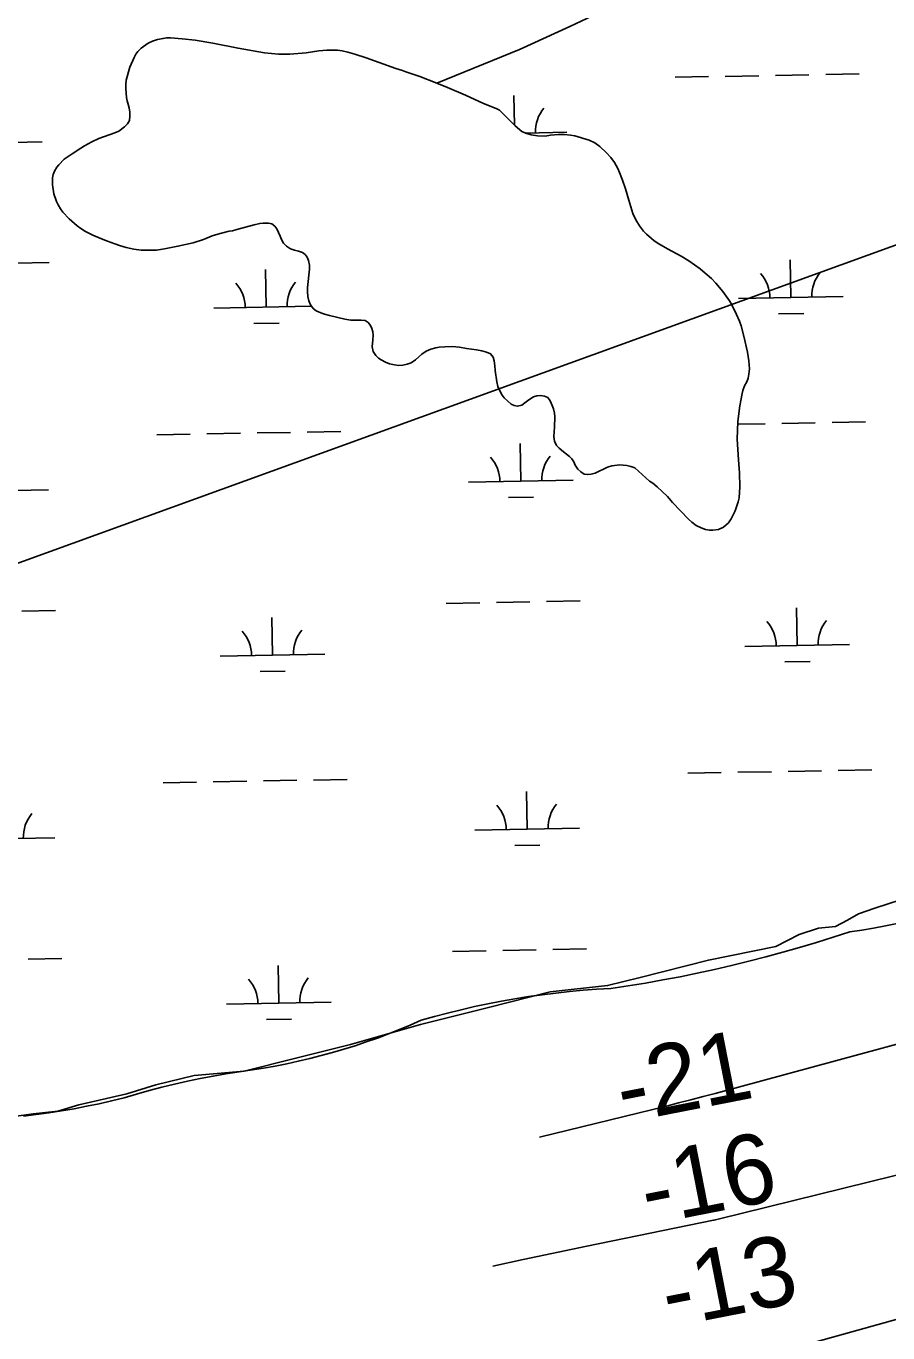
# Model space of a CAD drawing. Extents: x 3957609 to 3995875, y 234277 to 260273.
# Drawn here: x 3979998 to 3980822, y 250390 to 251639 of the extents above; entities that cross this region are included whole.
import ezdxf

# ---------------------------------------------------------------- set-up
doc = ezdxf.new("R2010")
doc.units = 0
for name, color, linetype in [('V-RIVR-EDGE', 7, 'Continuous'), ('V-RIVR-RANG', 7, 'Continuous'), ('V-TOPO-MINR', 7, 'Continuous'), ('V-TOPO-SHOR', 7, 'Continuous'), ('V-UTIL-LINE', 7, 'Continuous'), ('V-WETL-SWMP', 7, 'Continuous')]:
    doc.layers.add(name, color=color, linetype=linetype)

msp = doc.modelspace()

# ---------------------------------------------------------------- linework, layer by layer
at = {"layer": 'V-RIVR-EDGE'}
msp.add_lwpolyline([(3979986.278, 250596.573), (3980004.527, 250599.18), (3980027.99, 250601.787), (3980047.977, 250607.87), (3980094.034, 250618.298), (3980121.842, 250626.988), (3980158.34, 250635.678), (3980206.135, 250640.023), (3980255.669, 250652.189), (3980307.809, 250665.224), (3980374.722, 250684.342), (3980439.897, 250700.853), (3980498.989, 250715.626), (3980553.736, 250721.709), (3980585.02, 250729.53), (3980650.195, 250746.041), (3980714.501, 250759.076), (3980737.095, 250770.373), (3980755.344, 250776.456), (3980771.855, 250778.194), (3980783.152, 250784.277), (3980793.58, 250790.36), (3980809.222, 250795.574), (3980846.589, 250807.74)], dxfattribs=at)
at = {"layer": 'V-TOPO-MINR'}
for points in [[(3980715.148, 250370.53), (3982004.373, 250729.791), (3982201.796, 250783.911), (3982399.512, 250836.92), (3982597.668, 250888.262), (3982796.116, 250938.493), (3983188.249, 251035.993), (3983190.745, 251036.22), (3983195.337, 251035.071), (3983199.519, 251032.36), (3983204.055, 251031.401), (3983206.504, 251031.777), (3985831.234, 251739.871)], [(3980443.853, 250453.591), (3980472.925, 250459.843), (3980533.946, 250472.633), (3980654.977, 250497.505), (3980655.536, 250497.62), (3980659.436, 250498.479), (3981115.798, 250611.043), (3981344.523, 250667.502), (3981573.235, 250724.013)], [(3980488.64, 250576.65), (3980610.016, 250606.582), (3980621.696, 250609.505), (3980633.362, 250612.48), (3980645.008, 250615.535), (3980656.641, 250618.642), (3981024.156, 250718.156)]]:
    msp.add_lwpolyline(points, dxfattribs=at)
at = {"layer": 'V-TOPO-SHOR'}
for points in [[(3980390.498, 251584.33), (3980469.395, 251616.484), (3980517.679, 251638.596), (3980555.681, 251656.428)], [(3980390.498, 251584.33), (3980374.278, 251590.513), (3980360.679, 251595.017), (3980357.572, 251596.383), (3980351.344, 251598.296), (3980343.154, 251601.063), (3980322.855, 251608.636), (3980311.877, 251612.107), (3980305.481, 251613.859), (3980299.903, 251615.102), (3980295.469, 251615.831), (3980285.092, 251615.835), (3980277.67, 251615.13), (3980265.453, 251613.351), (3980249.784, 251611.958), (3980239.081, 251612.13), (3980225.759, 251613.168), (3980200.304, 251617.696), (3980176.171, 251622.368), (3980159.252, 251625.276), (3980146.761, 251626.796), (3980135.737, 251627.467), (3980131.786, 251627.531), (3980128.649, 251627.087), (3980123.197, 251626.022), (3980118.56, 251624.451), (3980114.247, 251622.542), (3980107.749, 251617.873), (3980104.564, 251614.465), (3980102.547, 251611.862), (3980100.851, 251608.925), (3980096.749, 251599.604), (3980093.419, 251587.14), (3980092.858, 251583.032), (3980092.958, 251579.077), (3980093.647, 251570.668), (3980094.255, 251567.529), (3980096.123, 251560.746), (3980096.878, 251556.617), (3980096.983, 251552.826), (3980096.587, 251548.716), (3980094.724, 251545.451), (3980091.877, 251542.699), (3980086.21, 251538.509), (3980082.561, 251536.755), (3980067.322, 251531.402), (3980060.516, 251528.217), (3980053.541, 251524.541), (3980050.043, 251522.129), (3980041.724, 251516.826), (3980034.062, 251511.516), (3980028.872, 251506.328), (3980027.021, 251503.889), (3980024.821, 251500.301), (3980023.617, 251497.026), (3980022.743, 251493.911), (3980022.964, 251487.157), (3980024.303, 251478.406), (3980026.822, 251471.117), (3980028.256, 251468.129), (3980030.501, 251464.305), (3980032.751, 251460.975), (3980038.744, 251454.62), (3980046.379, 251448.075), (3980050.122, 251445.38), (3980054.524, 251442.509), (3980061.382, 251438.939), (3980069.724, 251435.347), (3980075.452, 251433.112), (3980082.495, 251430.694), (3980086.915, 251428.975), (3980093.309, 251427.224), (3980100.692, 251425.459), (3980107.595, 251424.689), (3980117.969, 251424.521), (3980122.255, 251424.781), (3980129.851, 251425.975), (3980142.901, 251428.402), (3980157.284, 251431.791), (3980167.217, 251434.927), (3980175.669, 251438.249), (3980183.115, 251440.434), (3980191.717, 251442.765), (3980195.182, 251443.203), (3980199.317, 251444.288), (3980207.427, 251446.793), (3980215.863, 251448.964), (3980221.151, 251450.031), (3980224.45, 251450.471), (3980229.39, 251450.391), (3980232.673, 251449.681), (3980235.44, 251447.659), (3980237.373, 251444.993), (3980240.558, 251438.189), (3980241.819, 251434.71), (3980243.906, 251431.382), (3980246.659, 251428.373), (3980250.57, 251425.84), (3980254.173, 251424.629), (3980258.111, 251423.743), (3980262.041, 251422.36)], [(3980576.108, 251217.847), (3980579.872, 251216.471), (3980593.834, 251203.894), (3980596.93, 251201.866), (3980601.157, 251198.504), (3980606.025, 251193.98), (3980611.053, 251189.122), (3980615.903, 251183.445), (3980631.128, 251167.552), (3980634.376, 251164.699), (3980638.441, 251161.504), (3980643.178, 251159.123), (3980647.438, 251157.736), (3980651.215, 251157.017), (3980654.508, 251156.964), (3980659.951, 251157.535), (3980664.764, 251159.764), (3980669.282, 251164.136), (3980671.811, 251167.884), (3980675.725, 251175.562), (3980678.664, 251184.243), (3980679.549, 251188.018), (3980680.374, 251198.379), (3980679.766, 251211.73), (3980678.813, 251224.095), (3980677.652, 251244.043), (3980678.256, 251260.996), (3980680.14, 251275.789), (3980682.307, 251287.612), (3980683.18, 251290.561), (3980684.73, 251294.819), (3980686.936, 251298.737), (3980688.146, 251302.339), (3980688.867, 251306.282), (3980689.445, 251311.377), (3980688.742, 251318.965), (3980687.556, 251327.055), (3980684.183, 251342.591), (3980681.539, 251352.186), (3980679.803, 251356.824), (3980677.105, 251363.292), (3980672.479, 251372.424), (3980670.396, 251376.08), (3980663.955, 251385.242), (3980657.168, 251393.256), (3980653.117, 251397.44), (3980647.11, 251402.806), (3980642.398, 251406.671), (3980631.49, 251414.588), (3980624.15, 251418.987), (3980611.086, 251425.952), (3980602.765, 251430.698), (3980598.366, 251433.733), (3980595.601, 251435.918), (3980591.055, 251439.944), (3980588.138, 251442.955), (3980584.267, 251447.958), (3980580.903, 251453.779), (3980578.031, 251459.589), (3980573.958, 251472.499), (3980570.841, 251483.419), (3980568.01, 251491.701), (3980565.164, 251498.992), (3980563.411, 251502.646), (3980560.208, 251508.296), (3980556.826, 251513.128), (3980552.781, 251517.639), (3980546.459, 251523.835), (3980541.411, 251527.376), (3980536.017, 251529.931), (3980522.412, 251533.939), (3980518.142, 251534.666), (3980512.223, 251535.256), (3980506.951, 251535.176), (3980499.034, 251534.48), (3980494.082, 251533.739), (3980486.674, 251534.021), (3980480.596, 251534.945), (3980475.512, 251536.344), (3980471.589, 251538.054), (3980465.252, 251543.426), (3980458.449, 251550.452), (3980450.341, 251558.325), (3980447.24, 251560.021), (3980435.13, 251564.993), (3980417.964, 251572.681), (3980400.625, 251580.208), (3980390.498, 251584.33)], [(3980262.041, 251422.36), (3980264.646, 251420.507), (3980266.418, 251418.008), (3980267.849, 251414.856), (3980268.601, 251410.398), (3980268.538, 251406.445), (3980266.77, 251388.853), (3980266.711, 251385.064), (3980267.126, 251380.282), (3980268.048, 251376.149), (3980269.469, 251372.34), (3980272.216, 251369), (3980275.142, 251366.649), (3980279.394, 251364.766), (3980282.996, 251363.556), (3980287.916, 251362.159), (3980302.518, 251358.631), (3980308.105, 251357.881), (3980313.206, 251357.633), (3980317.986, 251357.885), (3980321.765, 251357.33), (3980324.702, 251355.636), (3980326.959, 251352.636), (3980328.396, 251349.814), (3980329.332, 251346.668), (3980329.613, 251343.535), (3980329.375, 251339.093), (3980328.444, 251332.355), (3980329.689, 251327.888), (3980332.095, 251323.897), (3980334.692, 251321.55), (3980337.133, 251319.698), (3980341.215, 251317.49), (3980345.307, 251315.942), (3980350.068, 251315.041), (3980354.013, 251314.484), (3980357.806, 251314.752), (3980362.104, 251315.836), (3980365.748, 251317.095), (3980369.909, 251319.827), (3980376.092, 251325.326), (3980380.256, 251328.226), (3980384.731, 251329.965), (3980389.529, 251331.37), (3980392.833, 251331.974), (3980398.11, 251332.383), (3980405.029, 251332.437), (3980412.264, 251331.824), (3980418.832, 251330.567), (3980428.527, 251329.256), (3980433.619, 251328.353), (3980437.88, 251327.13), (3980441.807, 251325.42), (3980444.225, 251322.252), (3980445.159, 251318.942), (3980445.907, 251314.154), (3980446.326, 251309.536), (3980447.797, 251298.643), (3980448.88, 251294.344), (3980449.988, 251291.526), (3980452.868, 251286.209), (3980454.963, 251283.375), (3980458.369, 251280.19), (3980461.621, 251277.503), (3980464.4, 251276.305), (3980467.681, 251275.429), (3980471.812, 251276.35), (3980474.484, 251278.613), (3980478.486, 251281.677), (3980482.98, 251284.571), (3980486.121, 251285.343), (3980489.586, 251285.781), (3980493.531, 251285.222), (3980496.47, 251283.694), (3980498.727, 251280.694), (3980500.793, 251276.047), (3980501.899, 251273.065), (3980502.984, 251268.93), (3980503.255, 251265.303), (3980503.097, 251255.59), (3980502.458, 251246.542), (3980503.046, 251242.085), (3980504.793, 251238.104), (3980507.381, 251235.261), (3980511.445, 251231.902), (3980517.468, 251227.524), (3980519.407, 251225.185), (3980521.336, 251222.355), (3980522.768, 251219.203), (3980525.176, 251215.375), (3980528.099, 251212.694), (3980531.359, 251210.665), (3980534.481, 251210.122), (3980537.946, 251210.558), (3980541.751, 251211.65), (3980553.699, 251217.222), (3980557.838, 251218.638), (3980565.43, 251219.504), (3980568.555, 251219.289), (3980572.004, 251218.738), (3980576.108, 251217.847)]]:
    msp.add_lwpolyline(points, dxfattribs=at)
at = {"layer": 'V-UTIL-LINE'}
msp.add_lwpolyline([(3993486.783, 256012.187), (3984358.232, 252707.382), (3984355.815, 252706.645), (3979327.531, 250885.592), (3969939.425, 247110.423), (3969929.75, 247106.755), (3966670.117, 247144.723), (3965413.49, 247134.313), (3961768.13, 245337.826)], dxfattribs=at)
at = {"layer": 'V-WETL-SWMP'}
for p, q in [((3980618.357, 251589.932), (3980650.352, 251590.514)), ((3980666.349, 251590.805), (3980698.344, 251591.387)), ((3980714.341, 251591.678), (3980746.336, 251592.259)), ((3980762.333, 251592.55), (3980794.328, 251593.132)), ((3980464.572, 251544.128), (3980464.059, 251572.382)), ((3980474.981, 251536.575), (3980514.705, 251537.297)), ((3979912.896, 251526.355), (3980012.88, 251528.173)), ((3979987.575, 251412.261), (3980019.569, 251412.843)), ((3980729.048, 251379.306), (3980728.394, 251415.3)), ((3980227.223, 251370.181), (3980226.569, 251406.175)), ((3980679.057, 251378.397), (3980779.04, 251380.215)), ((3980177.232, 251369.272), (3980270.596, 251370.97)), ((3980717.331, 251363.659), (3980741.327, 251364.096)), ((3980215.506, 251354.535), (3980239.502, 251354.971)), ((3980768.381, 251259.93), (3980800.376, 251260.512)), ((3980122.58, 251248.188), (3980154.575, 251248.769)), ((3980170.572, 251249.06), (3980202.567, 251249.642)), ((3980218.564, 251249.933), (3980250.559, 251250.515)), ((3980266.556, 251250.806), (3980298.551, 251251.387)), ((3980678.16, 251258.29), (3980704.392, 251258.767)), ((3980720.389, 251259.058), (3980752.384, 251259.639)), ((3980470.761, 251203.768), (3980470.107, 251239.762)), ((3980420.769, 251202.859), (3980520.753, 251204.677)), ((3979918.944, 251193.735), (3980018.928, 251195.553)), ((3980459.044, 251188.122), (3980483.04, 251188.558)), ((3980399.464, 251087.021), (3980431.458, 251087.603)), ((3980447.456, 251087.893), (3980479.451, 251088.475)), ((3980495.448, 251088.766), (3980527.443, 251089.348)), ((3979993.623, 251079.641), (3980025.618, 251080.223)), ((3980233.271, 251037.561), (3980232.617, 251073.555)), ((3980735.096, 251046.686), (3980734.442, 251082.68)), ((3980183.28, 251036.652), (3980283.263, 251038.47)), ((3980685.105, 251045.777), (3980785.088, 251047.595)), ((3980723.379, 251031.039), (3980747.375, 251031.476)), ((3980221.554, 251021.915), (3980245.55, 251022.351)), ((3980630.453, 250924.692), (3980662.448, 250925.274)), ((3980678.445, 250925.565), (3980710.44, 250926.147)), ((3980726.437, 250926.438), (3980758.432, 250927.019)), ((3980774.429, 250927.31), (3980806.424, 250927.892)), ((3980128.628, 250915.568), (3980160.623, 250916.149)), ((3980176.62, 250916.44), (3980208.615, 250917.022)), ((3980224.612, 250917.313), (3980256.607, 250917.895)), ((3980272.604, 250918.186), (3980304.599, 250918.767)), ((3980476.809, 250871.148), (3980476.155, 250907.142)), ((3979924.992, 250861.115), (3980024.976, 250862.933)), ((3980426.817, 250870.239), (3980526.801, 250872.057)), ((3980465.092, 250855.502), (3980489.088, 250855.938)), ((3980405.512, 250754.401), (3980437.507, 250754.983)), ((3980453.504, 250755.273), (3980485.499, 250755.855)), ((3980501.496, 250756.146), (3980533.491, 250756.728)), ((3979999.671, 250747.021), (3980031.666, 250747.603)), ((3980239.32, 250704.941), (3980238.665, 250740.935)), ((3980189.328, 250704.032), (3980289.311, 250705.85)), ((3980227.602, 250689.295), (3980251.598, 250689.731))]:
    msp.add_line(p, q, dxfattribs=at)
for points in [[(3980265.453, 251613.351), (3980249.785, 251611.957), (3980239.082, 251612.13), (3980225.759, 251613.168), (3980200.304, 251617.696), (3980176.17, 251622.368), (3980159.253, 251625.276), (3980146.761, 251626.795), (3980135.737, 251627.467), (3980131.786, 251627.531), (3980128.649, 251627.087), (3980123.197, 251626.022), (3980118.56, 251624.45), (3980114.248, 251622.543), (3980107.749, 251617.872), (3980104.565, 251614.465), (3980102.547, 251611.862), (3980100.852, 251608.925), (3980096.749, 251599.604), (3980093.419, 251587.141), (3980092.859, 251583.033), (3980092.959, 251579.078), (3980093.647, 251570.668), (3980094.255, 251567.529), (3980096.122, 251560.746), (3980096.879, 251556.617), (3980096.983, 251552.827), (3980096.587, 251548.716), (3980094.723, 251545.452), (3980091.878, 251542.698), (3980086.211, 251538.508), (3980082.56, 251536.755), (3980067.321, 251531.401), (3980060.517, 251528.217), (3980053.541, 251524.542), (3980050.043, 251522.128), (3980041.723, 251516.827), (3980034.062, 251511.516), (3980028.872, 251506.329), (3980027.021, 251503.889), (3980024.822, 251500.301), (3980023.617, 251497.027), (3980022.743, 251493.912), (3980022.963, 251487.156), (3980024.304, 251478.405), (3980026.822, 251471.118), (3980028.256, 251468.13), (3980030.5, 251464.306), (3980032.752, 251460.976), (3980038.743, 251454.621), (3980046.378, 251448.075), (3980050.123, 251445.379), (3980054.523, 251442.508), (3980061.383, 251438.939), (3980069.724, 251435.346), (3980075.452, 251433.112), (3980082.495, 251430.693), (3980086.914, 251428.975), (3980093.309, 251427.225), (3980100.692, 251425.459), (3980107.596, 251424.688), (3980117.969, 251424.521), (3980122.256, 251424.781), (3980129.851, 251425.976), (3980142.901, 251428.401), (3980157.284, 251431.792), (3980167.216, 251434.926), (3980175.669, 251438.248), (3980183.116, 251440.433), (3980191.717, 251442.765), (3980195.183, 251443.203), (3980199.318, 251444.289), (3980207.428, 251446.793), (3980215.863, 251448.963), (3980221.15, 251450.031), (3980224.451, 251450.471), (3980229.391, 251450.392), (3980232.673, 251449.68), (3980235.44, 251447.659), (3980237.374, 251444.993), (3980240.558, 251438.189), (3980241.819, 251434.71), (3980243.906, 251431.382), (3980246.658, 251428.373), (3980250.57, 251425.84), (3980254.173, 251424.629), (3980258.112, 251423.742), (3980262.042, 251422.361), (3980264.647, 251420.507), (3980266.418, 251418.008), (3980267.85, 251414.856), (3980268.601, 251410.397), (3980268.538, 251406.445), (3980266.771, 251388.852), (3980266.71, 251385.065), (3980267.127, 251380.282), (3980268.049, 251376.15), (3980269.47, 251372.339), (3980272.215, 251369), (3980275.142, 251366.648), (3980279.394, 251364.767)], [(3980576.108, 251217.848), (3980579.873, 251216.47), (3980593.834, 251203.893), (3980596.931, 251201.866), (3980601.158, 251198.504), (3980606.026, 251193.979), (3980611.053, 251189.122), (3980615.903, 251183.444), (3980631.127, 251167.552), (3980634.375, 251164.7), (3980638.441, 251161.505), (3980643.179, 251159.123), (3980647.438, 251157.737), (3980651.215, 251157.017), (3980654.508, 251156.964), (3980659.952, 251157.535), (3980664.764, 251159.763), (3980669.281, 251164.137), (3980671.812, 251167.884), (3980675.724, 251175.561), (3980678.664, 251184.243), (3980679.548, 251188.017), (3980680.374, 251198.379), (3980679.766, 251211.729), (3980678.813, 251224.096), (3980677.653, 251244.043), (3980678.256, 251260.997), (3980680.141, 251275.789), (3980682.308, 251287.612), (3980683.179, 251290.562), (3980684.73, 251294.819), (3980686.935, 251298.737), (3980688.146, 251302.34), (3980688.868, 251306.281), (3980689.444, 251311.378), (3980688.743, 251318.965), (3980687.556, 251327.054), (3980684.184, 251342.59), (3980681.539, 251352.185), (3980679.802, 251356.824), (3980677.106, 251363.291), (3980672.478, 251372.423), (3980670.396, 251376.08), (3980663.956, 251385.242), (3980657.168, 251393.257), (3980653.118, 251397.44), (3980647.111, 251402.807), (3980642.397, 251406.671), (3980631.49, 251414.588), (3980624.15, 251418.988), (3980611.087, 251425.952), (3980602.764, 251430.697), (3980598.366, 251433.733), (3980595.602, 251435.918), (3980591.055, 251439.944), (3980588.139, 251442.956), (3980584.268, 251447.959), (3980580.903, 251453.778), (3980578.032, 251459.588), (3980573.958, 251472.5), (3980570.841, 251483.42), (3980568.01, 251491.701), (3980565.163, 251498.993), (3980563.41, 251502.645), (3980560.208, 251508.296), (3980556.827, 251513.127), (3980552.782, 251517.639), (3980546.459, 251523.835), (3980541.411, 251527.375), (3980536.017, 251529.932), (3980522.412, 251533.94), (3980518.142, 251534.667), (3980512.223, 251535.257), (3980506.951, 251535.177), (3980499.034, 251534.481), (3980494.082, 251533.738), (3980486.675, 251534.022), (3980480.596, 251534.944), (3980475.513, 251536.343), (3980471.588, 251538.054), (3980465.252, 251543.426), (3980458.448, 251550.453), (3980450.34, 251558.324), (3980447.239, 251560.021), (3980435.131, 251564.993), (3980417.963, 251572.681), (3980400.626, 251580.207), (3980390.497, 251584.33), (3980374.277, 251590.514), (3980360.68, 251595.016), (3980357.573, 251596.383), (3980351.345, 251598.296), (3980343.155, 251601.063), (3980322.855, 251608.637), (3980311.877, 251612.108), (3980305.482, 251613.858), (3980299.903, 251615.101), (3980295.468, 251615.831), (3980285.092, 251615.834), (3980277.669, 251615.13), (3980265.453, 251613.351)], [(3980279.394, 251364.767), (3980282.997, 251363.556), (3980287.916, 251362.159), (3980302.517, 251358.63), (3980308.104, 251357.881), (3980313.206, 251357.634), (3980317.986, 251357.886), (3980321.765, 251357.331), (3980324.702, 251355.637), (3980326.959, 251352.636), (3980328.396, 251349.813), (3980329.333, 251346.669), (3980329.612, 251343.535), (3980329.376, 251339.092), (3980328.444, 251332.355), (3980329.689, 251327.888), (3980332.095, 251323.896), (3980334.692, 251321.549), (3980337.133, 251319.698), (3980341.215, 251317.491), (3980345.307, 251315.942), (3980350.069, 251315.042), (3980354.012, 251314.484), (3980357.805, 251314.753), (3980362.104, 251315.836), (3980365.748, 251317.095), (3980369.909, 251319.827), (3980376.092, 251325.327), (3980380.256, 251328.225), (3980384.73, 251329.964), (3980389.529, 251331.369), (3980392.833, 251331.974), (3980398.11, 251332.383), (3980405.028, 251332.436), (3980412.264, 251331.825), (3980418.832, 251330.567), (3980428.528, 251329.257), (3980433.619, 251328.352), (3980437.881, 251327.13), (3980441.806, 251325.42), (3980444.225, 251322.252), (3980445.16, 251318.943), (3980445.906, 251314.154), (3980446.326, 251309.536), (3980447.797, 251298.643), (3980448.881, 251294.343), (3980449.988, 251291.525), (3980452.867, 251286.209), (3980454.962, 251283.375), (3980458.369, 251280.191), (3980461.62, 251277.503), (3980464.4, 251276.306), (3980467.68, 251275.429), (3980471.812, 251276.351), (3980474.484, 251278.613), (3980478.486, 251281.678), (3980482.979, 251284.57), (3980486.121, 251285.343), (3980489.587, 251285.781), (3980493.53, 251285.223), (3980496.47, 251283.694), (3980498.727, 251280.693), (3980500.793, 251276.048), (3980501.898, 251273.066), (3980502.984, 251268.931), (3980503.255, 251265.303), (3980503.098, 251255.589), (3980502.458, 251246.541), (3980503.045, 251242.085), (3980504.793, 251238.104), (3980507.382, 251235.262), (3980511.445, 251231.903), (3980517.468, 251227.523), (3980519.407, 251225.186), (3980521.337, 251222.355), (3980522.769, 251219.203), (3980525.177, 251215.376), (3980528.098, 251212.694), (3980531.36, 251210.665), (3980534.48, 251210.121), (3980537.946, 251210.559), (3980541.751, 251211.65), (3980553.699, 251217.222), (3980557.839, 251218.637), (3980565.429, 251219.503), (3980568.555, 251219.288), (3980572.005, 251218.738), (3980576.108, 251217.848)], [(3980830.74, 250781.149), (3980819.501, 250778.816), (3980808.219, 250776.705), (3980796.897, 250774.815), (3980785.541, 250773.148), (3980769.551, 250767.932), (3980753.496, 250762.92), (3980737.379, 250758.111), (3980721.202, 250753.507), (3980704.968, 250749.108), (3980688.68, 250744.916), (3980672.34, 250740.93), (3980655.95, 250737.151), (3980639.514, 250733.581), (3980623.035, 250730.219), (3980606.513, 250727.066), (3980589.954, 250724.123), (3980573.358, 250721.39), (3980556.729, 250718.868), (3980543.588, 250718.126), (3980530.461, 250717.164), (3980517.352, 250715.98), (3980504.266, 250714.576), (3980491.204, 250712.952), (3980478.172, 250711.108), (3980465.173, 250709.045), (3980452.21, 250706.763), (3980439.287, 250704.264), (3980426.409, 250701.548), (3980413.578, 250698.615), (3980400.798, 250695.466), (3980388.073, 250692.103), (3980375.406, 250688.526), (3980365.075, 250684.002), (3980354.663, 250679.666), (3980344.174, 250675.521), (3980333.612, 250671.568), (3980322.979, 250667.808), (3980312.279, 250664.242), (3980301.516, 250660.872), (3980290.693, 250657.699), (3980279.815, 250654.723), (3980268.884, 250651.946), (3980257.904, 250649.368), (3980246.879, 250646.992), (3980235.813, 250644.816), (3980224.708, 250642.842), (3980188.78, 250637.374), (3980176.435, 250635.215), (3980164.128, 250632.851), (3980151.862, 250630.282), (3980139.64, 250627.508), (3980127.466, 250624.531), (3980115.344, 250621.352), (3980103.276, 250617.97), (3980091.267, 250614.388), (3980079.39, 250611.49), (3980067.465, 250608.797), (3980055.495, 250606.31), (3980043.484, 250604.029), (3980031.436, 250601.955), (3980019.354, 250600.089), (3980007.241, 250598.431), (3979995.102, 250596.981)]]:
    msp.add_lwpolyline(points, dxfattribs=at)
for centre, start, end in [((3980519.938, 251537.867), 140.269876, 181.813534), ((3980673.806, 251378.776), 0.269879, 41.813537), ((3980784.274, 251380.785), 140.269876, 181.813534), ((3980171.981, 251369.652), 0.269879, 41.813537), ((3980282.449, 251371.66), 140.269876, 181.813534), ((3980415.519, 251203.239), 0.269879, 41.813537), ((3980525.986, 251205.247), 140.269876, 181.813534), ((3980178.029, 251037.032), 0.269879, 41.813537), ((3980288.497, 251039.04), 140.269876, 181.813534), ((3980679.854, 251046.156), 0.269879, 41.813537), ((3980790.322, 251048.165), 140.269876, 181.813534), ((3980030.209, 250863.503), 140.269876, 181.813534), ((3980421.567, 250870.619), 0.269879, 41.813537), ((3980532.034, 250872.627), 140.269876, 181.813534), ((3980184.077, 250704.412), 0.269879, 41.813537), ((3980294.545, 250706.42), 140.269876, 181.813534)]:
    msp.add_arc(centre, 35.246, start, end, dxfattribs=at)

# ---------------------------------------------------------------- texts
at = {"layer": 'V-RIVR-RANG'}
for s, p in [('-21', (3980568.633, 250590.075)), ('-16', (3980591.971, 250492.592)), ('-13', (3980611.844, 250394.664))]:
    msp.add_text(s, height=67, rotation=11.07225, dxfattribs=at).set_placement(p)

doc.saveas('drawing.dxf')
